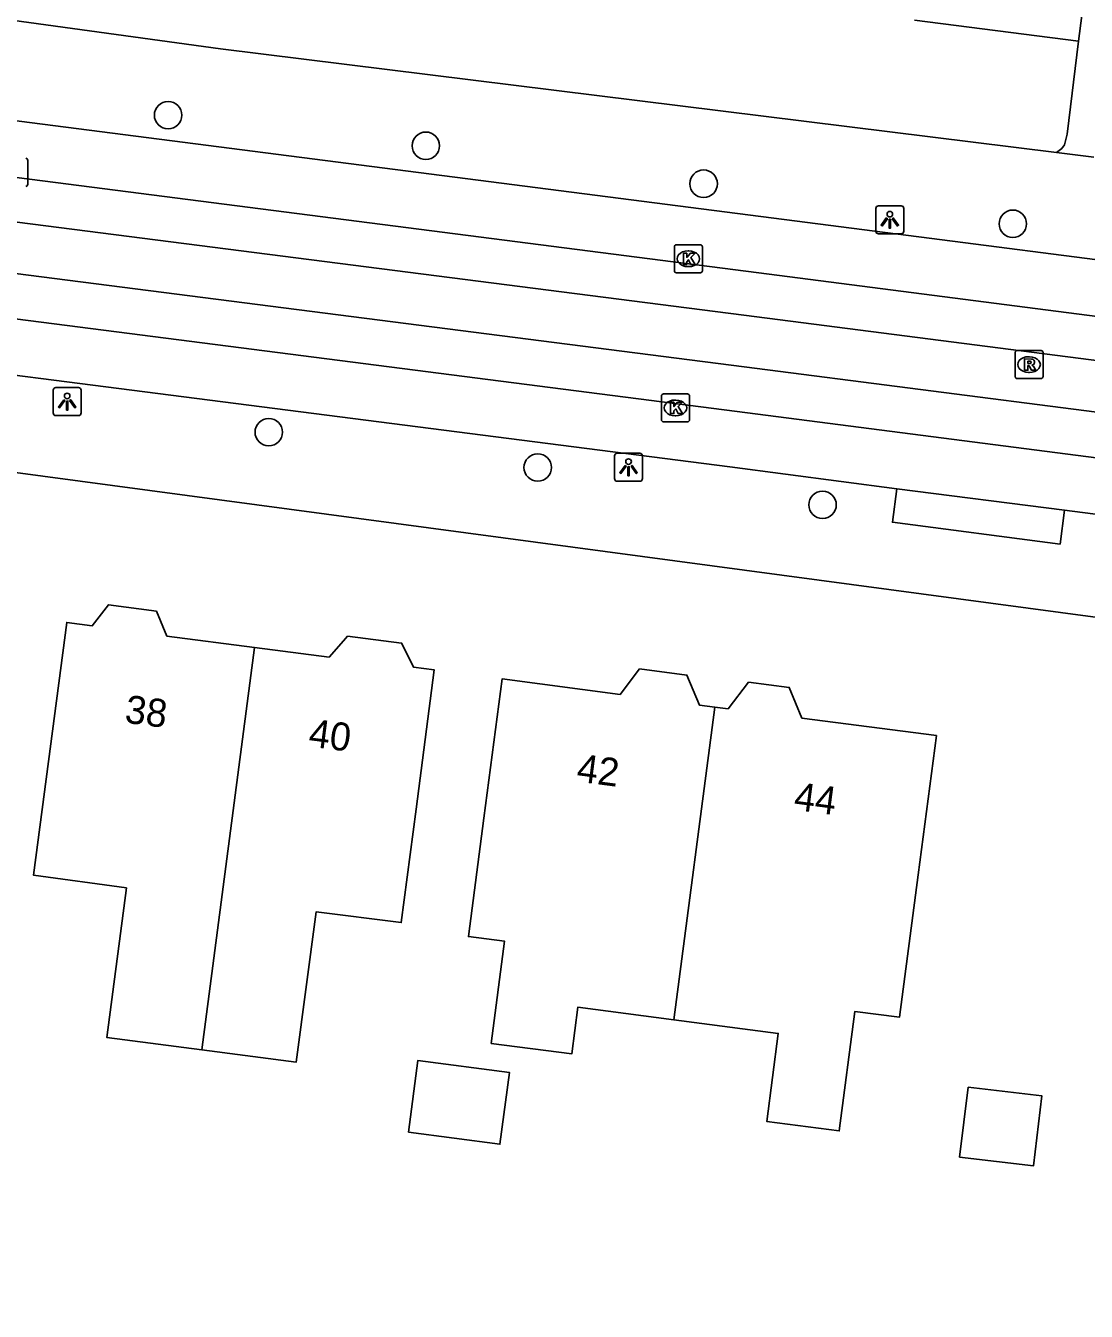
# Model space of a CAD drawing. Extents: x 161696 to 162377, y 380761 to 381673.
# Drawn here: x 161950.54 to 161988.33, y 381270.92 to 381316.74 of the extents above; entities that cross this region are included whole.
import ezdxf

# ---------------------------------------------------------------- set-up
doc = ezdxf.new("R2010")
doc.units = 0
for name, color, linetype in [('IMGEO_Boom', 7, 'Continuous'), ('IMGEO_Kolk', 7, 'Continuous'), ('IMGEO_Lichtpunt', 7, 'Continuous'), ('IMGEO_Pand', 7, 'Continuous'), ('IMGEO_Pand_nummerreeks', 7, 'Continuous'), ('IMGEO_Rijbaan_lokaal_gesloten', 7, 'Continuous'), ('IMGEO_Rioolput', 7, 'Continuous'), ('IMGEO_Voetpad_open', 7, 'Continuous')]:
    doc.layers.add(name, color=color, linetype=linetype)

msp = doc.modelspace()

# ---------------------------------------------------------------- linework, layer by layer
at = {"layer": 'IMGEO_Boom'}
for centre in [(161955.612, 381313.554), (161964.794, 381312.463), (161974.693, 381311.11), (161985.707, 381309.682), (161959.198, 381302.253), (161968.781, 381300.996), (161978.931, 381299.663)]:
    msp.add_circle(centre, 0.489, dxfattribs=at)
at = {"layer": 'IMGEO_Kolk'}
for p, q in [((161950.614, 381311.941), (161950.614, 381311.089)), ((161973.724, 381308.934), (161974.576, 381308.934)), ((161973.649, 381308.008), (161973.649, 381308.86)), ((161974.137, 381308.714), (161974.162, 381308.714)), ((161974.65, 381308.86), (161974.65, 381308.008)), ((161974.16, 381308.154), (161974.135, 381308.154)), ((161974.576, 381307.934), (161973.724, 381307.934)), ((161973.19, 381302.693), (161973.19, 381303.545)), ((161973.265, 381303.619), (161974.117, 381303.619)), ((161973.678, 381303.399), (161973.703, 381303.399)), ((161974.191, 381303.545), (161974.191, 381302.693)), ((161974.117, 381302.619), (161973.265, 381302.619)), ((161973.701, 381302.839), (161973.676, 381302.839))]:
    msp.add_line(p, q, dxfattribs=at)
for points in [[(161950.614, 381311.941), (161950.614, 381311.089)], [(161973.724, 381308.934), (161974.576, 381308.934)], [(161973.649, 381308.008), (161973.649, 381308.86)], [(161973.97, 381308.634), (161974.093, 381308.634), (161974.093, 381308.483), (161974.223, 381308.634), (161974.387, 381308.634), (161974.241, 381308.483), (161974.394, 381308.234), (161974.242, 381308.234), (161974.157, 381308.398), (161974.093, 381308.331), (161974.093, 381308.234), (161973.97, 381308.234), (161973.97, 381308.634)], [(161974.65, 381308.86), (161974.65, 381308.008)], [(161974.576, 381307.934), (161973.724, 381307.934)], [(161973.19, 381302.693), (161973.19, 381303.545)], [(161973.265, 381303.619), (161974.117, 381303.619)], [(161974.191, 381303.545), (161974.191, 381302.693)], [(161973.511, 381303.319), (161973.634, 381303.319), (161973.634, 381303.168), (161973.764, 381303.319), (161973.928, 381303.319), (161973.782, 381303.168), (161973.935, 381302.919), (161973.783, 381302.919), (161973.698, 381303.083), (161973.634, 381303.016), (161973.634, 381302.919), (161973.511, 381302.919), (161973.511, 381303.319)], [(161974.117, 381302.619), (161973.265, 381302.619)]]:
    msp.add_lwpolyline(points, dxfattribs=at)
for centre, start, end in [((161950.538, 381311.939), 1.552, 88.448), ((161950.538, 381311.939), 1.552, 88.448), ((161950.538, 381311.091), 271.552, 358.448), ((161950.538, 381311.091), 271.552, 358.448), ((161973.726, 381308.858), 91.552, 178.448), ((161973.726, 381308.858), 91.552, 178.448), ((161974.574, 381308.858), 1.552, 88.448), ((161974.574, 381308.858), 1.552, 88.448), ((161973.726, 381308.01), 181.552, 268.448), ((161973.726, 381308.01), 181.552, 268.448), ((161974.574, 381308.01), 271.552, 358.448), ((161974.574, 381308.01), 271.552, 358.448), ((161973.267, 381303.543), 91.552, 178.448), ((161973.267, 381303.543), 91.552, 178.448), ((161974.115, 381303.543), 1.552, 88.448), ((161974.115, 381303.543), 1.552, 88.448), ((161973.267, 381302.695), 181.552, 268.448), ((161973.267, 381302.695), 181.552, 268.448), ((161974.115, 381302.695), 271.552, 358.448), ((161974.115, 381302.695), 271.552, 358.448)]:
    msp.add_arc(centre, 0.0765, start, end, dxfattribs=at)
for centre, major_axis, ratio, start_param, end_param in [((161974.136, 381308.434), (-0.387, 0.002), 0.722429, 4.712389, 7.853982), ((161974.161, 381308.434), (-0.39, 0.002), 0.717154, 1.570796, 4.712389), ((161973.677, 381303.119), (-0.387, 0.002), 0.722429, 4.712389, 7.853982), ((161973.702, 381303.119), (-0.39, 0.002), 0.717154, 1.570796, 4.712389)]:
    msp.add_ellipse(centre, major_axis=major_axis, ratio=ratio, start_param=start_param, end_param=end_param, dxfattribs=at)
at = {"layer": 'IMGEO_Lichtpunt'}
for p, q in [((161981.729, 381310.322), (161980.921, 381310.322)), ((161981.729, 381310.322), (161980.921, 381310.322)), ((161980.827, 381310.227), (161980.827, 381309.42)), ((161980.827, 381310.227), (161980.827, 381309.42)), ((161981.823, 381309.42), (161981.823, 381310.227)), ((161981.823, 381309.42), (161981.823, 381310.227)), ((161980.921, 381309.326), (161981.729, 381309.326)), ((161980.921, 381309.326), (161981.729, 381309.326)), ((161951.519, 381303.748), (161951.519, 381302.941)), ((161951.519, 381303.748), (161951.519, 381302.941)), ((161952.421, 381303.843), (161951.613, 381303.843)), ((161952.421, 381303.843), (161951.613, 381303.843)), ((161952.515, 381302.941), (161952.515, 381303.748)), ((161952.515, 381302.941), (161952.515, 381303.748)), ((161951.613, 381302.847), (161952.421, 381302.847)), ((161951.613, 381302.847), (161952.421, 381302.847)), ((161971.519, 381301.408), (161971.519, 381300.601)), ((161971.519, 381301.408), (161971.519, 381300.601)), ((161972.421, 381301.503), (161971.613, 381301.503)), ((161972.421, 381301.503), (161971.613, 381301.503)), ((161972.515, 381300.601), (161972.515, 381301.408)), ((161972.515, 381300.601), (161972.515, 381301.408)), ((161971.613, 381300.507), (161972.421, 381300.507)), ((161971.613, 381300.507), (161972.421, 381300.507))]:
    msp.add_line(p, q, dxfattribs=at)
for points in [[(161981.201, 381309.891), (161981.24, 381309.863), (161981.052, 381309.601), (161981.014, 381309.628), (161981.201, 381309.891)], [(161981.303, 381309.843), (161981.35, 381309.843), (161981.35, 381309.521), (161981.303, 381309.521), (161981.303, 381309.843)], [(161981.413, 381309.863), (161981.451, 381309.89), (161981.638, 381309.628), (161981.599, 381309.6), (161981.413, 381309.863)], [(161951.893, 381303.412), (161951.932, 381303.384), (161951.744, 381303.122), (161951.706, 381303.149), (161951.893, 381303.412)], [(161952.105, 381303.384), (161952.143, 381303.411), (161952.33, 381303.149), (161952.291, 381303.121), (161952.105, 381303.384)], [(161951.995, 381303.364), (161952.042, 381303.364), (161952.042, 381303.042), (161951.995, 381303.042), (161951.995, 381303.364)], [(161971.893, 381301.072), (161971.932, 381301.044), (161971.744, 381300.782), (161971.706, 381300.809), (161971.893, 381301.072)], [(161971.995, 381301.024), (161972.042, 381301.024), (161972.042, 381300.702), (161971.995, 381300.702), (161971.995, 381301.024)], [(161972.105, 381301.044), (161972.143, 381301.071), (161972.33, 381300.809), (161972.291, 381300.781), (161972.105, 381301.044)]]:
    msp.add_lwpolyline(points, dxfattribs=at)
for centre in [(161981.326, 381310.025), (161952.018, 381303.546), (161972.018, 381301.206)]:
    msp.add_circle(centre, 0.0994, dxfattribs=at)
for centre, start, end in [((161980.921, 381310.227), 90, 180), ((161980.921, 381310.227), 90, 180), ((161981.729, 381310.227), 0, 90), ((161981.729, 381310.227), 0, 90), ((161980.921, 381309.42), 180, 270), ((161980.921, 381309.42), 180, 270), ((161981.729, 381309.42), 270, 0), ((161981.729, 381309.42), 270, 360), ((161951.613, 381303.748), 90, 180), ((161951.613, 381303.748), 90, 180), ((161952.421, 381303.748), 0, 90), ((161952.421, 381303.748), 0, 90), ((161951.613, 381302.941), 180, 270), ((161951.613, 381302.941), 180, 270), ((161952.421, 381302.941), 270, 0), ((161952.421, 381302.941), 270, 360), ((161971.613, 381301.408), 90, 180), ((161971.613, 381301.408), 90, 180), ((161972.421, 381301.408), 0, 90), ((161972.421, 381301.408), 0, 90), ((161971.613, 381300.601), 180, 270), ((161971.613, 381300.601), 180, 270), ((161972.421, 381300.601), 270, 0), ((161972.421, 381300.601), 270, 360)]:
    msp.add_arc(centre, 0.0946, start, end, dxfattribs=at)
at = {"layer": 'IMGEO_Pand'}
for points in [[(161988.052, 381316.185), (161988.691, 381321.145), (161989.064, 381324.039), (161989.152, 381324.726), (161989.454, 381327.073)], [(161982.21, 381316.938), (161988.052, 381316.185)], [(161956.809, 381280.242), (161953.427, 381280.684), (161954.129, 381286.009), (161950.821, 381286.464), (161951.351, 381290.516), (161952, 381295.473), (161952.909, 381295.353), (161953.484, 381296.103), (161955.198, 381295.879), (161955.568, 381294.987), (161958.691, 381294.579)], [(161958.691, 381294.579), (161961.349, 381294.231), (161961.862, 381294.82), (161962.009, 381294.989), (161963.929, 381294.738), (161964.03, 381294.536), (161964.361, 381293.874), (161965.098, 381293.778), (161964.449, 381288.821), (161963.919, 381284.773), (161960.884, 381285.153), (161960.176, 381279.801), (161956.809, 381280.242)], [(161958.691, 381294.579), (161956.809, 381280.242)], [(161973.632, 381281.312), (161970.21, 381281.76), (161969.991, 381280.092), (161967.126, 381280.467), (161967.603, 381284.109), (161966.313, 381284.278), (161966.865, 381288.5), (161967.514, 381293.457), (161971.716, 381292.907), (161972.413, 381293.816), (161974.099, 381293.596), (161974.542, 381292.527), (161975.096, 381292.454)], [(161975.096, 381292.454), (161975.565, 381292.393), (161976.295, 381293.346), (161977.744, 381293.157), (161978.197, 381292.064), (161982.989, 381291.437), (161982.34, 381286.48), (161981.676, 381281.409), (161980.082, 381281.606), (161979.526, 381277.352), (161976.942, 381277.69), (161977.352, 381280.826), (161973.632, 381281.312)], [(161973.632, 381281.312), (161975.096, 381292.454)], [(161964.174, 381277.3), (161964.509, 381279.859), (161967.771, 381279.432), (161967.436, 381276.873), (161964.174, 381277.3)], [(161984.116, 381278.912), (161986.744, 381278.594), (161986.442, 381276.1), (161983.814, 381276.418), (161984.116, 381278.912)]]:
    msp.add_lwpolyline(points, dxfattribs=at)
at = {"layer": 'IMGEO_Rijbaan_lokaal_gesloten'}
for points in [[(162011.888, 381305.414), (161977.562, 381309.831), (161938.099, 381314.908), (161875.004, 381322.955)], [(161874.726, 381320.753), (161937.716, 381312.93), (161976.665, 381307.938), (162014.292, 381303.079)], [(162014.081, 381301.54), (161976.129, 381306.423), (161924.33, 381313.049), (161874.551, 381319.364)], [(161874.322, 381317.556), (161924.113, 381311.254), (161976.139, 381304.58), (162013.834, 381299.74)], [(162013.612, 381298.115), (161975.89, 381302.987), (161949.317, 381306.399), (161923.115, 381309.763)]]:
    msp.add_lwpolyline(points, dxfattribs=at)
at = {"layer": 'IMGEO_Rioolput'}
for p, q in [((161985.787, 381304.238), (161985.787, 381305.09)), ((161985.862, 381305.164), (161986.714, 381305.164)), ((161986.275, 381304.944), (161986.3, 381304.944)), ((161986.788, 381305.09), (161986.788, 381304.238)), ((161986.298, 381304.384), (161986.273, 381304.384)), ((161986.714, 381304.164), (161985.862, 381304.164))]:
    msp.add_line(p, q, dxfattribs=at)
for points in [[(161985.787, 381304.238), (161985.787, 381305.09)], [(161985.862, 381305.164), (161986.714, 381305.164)], [(161986.376, 381304.862), (161986.124, 381304.864), (161986.124, 381304.464)], [(161986.302, 381304.783), (161986.248, 381304.783), (161986.248, 381304.702)], [(161986.788, 381305.09), (161986.788, 381304.238)], [(161986.124, 381304.464), (161986.248, 381304.464), (161986.248, 381304.626), (161986.259, 381304.626)], [(161986.248, 381304.702), (161986.3, 381304.702)], [(161986.306, 381304.597), (161986.377, 381304.464), (161986.517, 381304.464), (161986.452, 381304.59)], [(161986.714, 381304.164), (161985.862, 381304.164)]]:
    msp.add_lwpolyline(points, dxfattribs=at)
for centre, radius, start, end in [((161985.864, 381305.088), 0.0765, 91.552, 178.448), ((161985.864, 381305.088), 0.0765, 91.552, 178.448), ((161986.308, 381304.687), 0.0964, 77.0061, 93.1865), ((161986.322, 381304.744), 0.0378, 276.6634, 79.6772), ((161986.375, 381304.752), 0.109, 350.3612, 89.416), ((161986.712, 381305.088), 0.0765, 1.552, 88.448), ((161986.712, 381305.088), 0.0765, 1.552, 88.448), ((161986.258, 381304.573), 0.0533, 26.0293, 88.6989), ((161986.284, 381304.891), 0.19, 274.7715, 282.9687), ((161986.373, 381304.752), 0.112, 277.5842, 350.9817), ((161986.357, 381304.537), 0.108, 29.5134, 73.7905), ((161985.864, 381304.24), 0.0765, 181.552, 268.448), ((161985.864, 381304.24), 0.0765, 181.552, 268.448), ((161986.712, 381304.24), 0.0765, 271.552, 358.448), ((161986.712, 381304.24), 0.0765, 271.552, 358.448)]:
    msp.add_arc(centre, radius, start, end, dxfattribs=at)
for centre, major_axis, ratio, start_param, end_param in [((161986.274, 381304.664), (-0.387, 0.002), 0.722429, 4.712389, 7.853982), ((161986.299, 381304.664), (-0.39, 0.002), 0.717154, 1.570796, 4.712389)]:
    msp.add_ellipse(centre, major_axis=major_axis, ratio=ratio, start_param=start_param, end_param=end_param, dxfattribs=at)
at = {"layer": 'IMGEO_Voetpad_open'}
for points in [[(161796.224, 381336.573), (161797.3, 381336.438), (161904.754, 381322.94), (161917.03, 381321.199), (161941.301, 381318.149), (161957.474, 381315.915), (161987.264, 381312.217)], [(161987.264, 381312.217), (161987.455, 381312.369), (161987.544, 381312.499), (161987.641, 381312.878), (161988.052, 381316.185)], [(161987.264, 381312.217), (161988.599, 381312.051)], [(162011.546, 381263.36), (162015.076, 381292.22), (162000, 381294.145), (161921.176, 381304.696), (161918.702, 381305.015), (161871.402, 381311.107)], [(161925.957, 381307.387), (161975.622, 381301.017), (161981.576, 381300.237)], [(161981.576, 381300.237), (161981.42, 381299.042), (161987.391, 381298.267), (161987.551, 381299.472)], [(161981.576, 381300.237), (161987.551, 381299.472)], [(161987.551, 381299.472), (162010.923, 381296.455)]]:
    msp.add_lwpolyline(points, dxfattribs=at)

# ---------------------------------------------------------------- texts
at = {"layer": 'IMGEO_Pand_nummerreeks'}
for s, rotation, p in [('38', 352.6264, (161954.037, 381291.902)), ('40', 352.626, (161960.585, 381291.055)), ('42', 352.5631, (161970.136, 381289.806)), ('44', 352.5631, (161977.877, 381288.796))]:
    msp.add_text(s, height=1, rotation=rotation, dxfattribs=at).set_placement(p)

doc.saveas('drawing.dxf')
